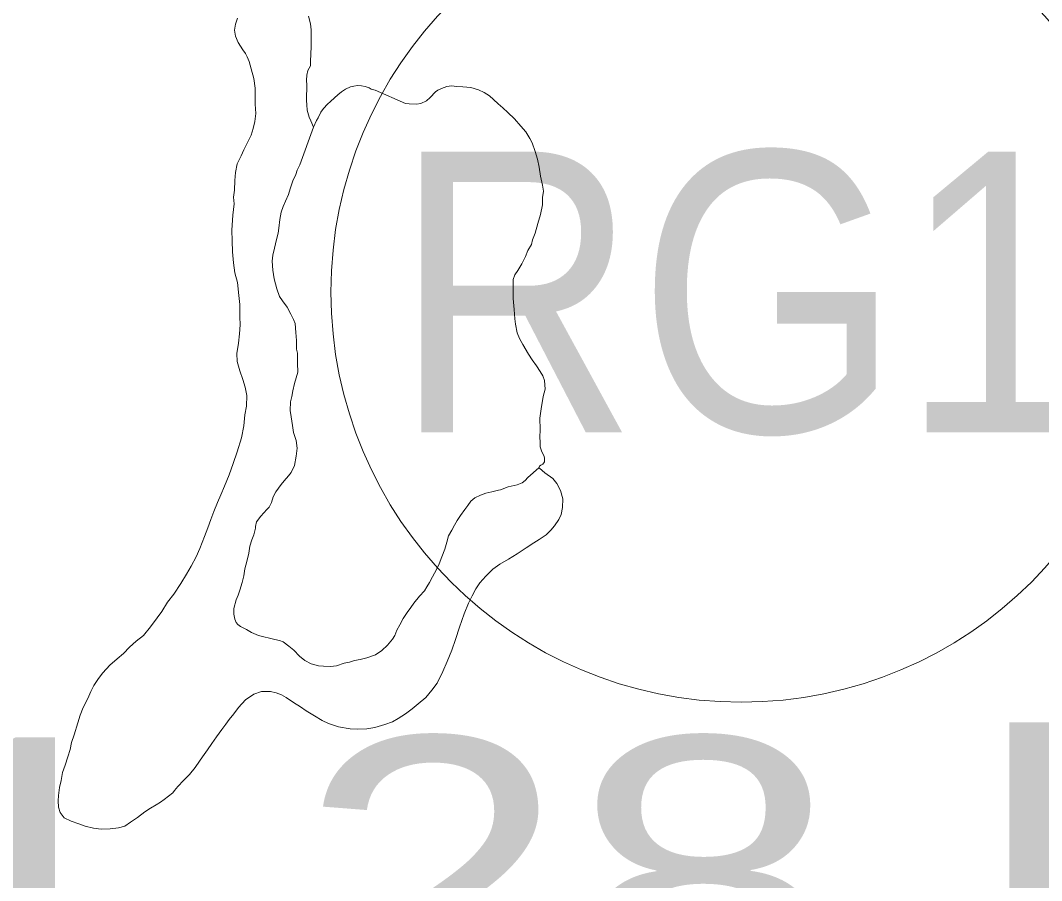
# Model space of a CAD drawing. Extents: x -1643653 to 4543381, y 1624270 to 13878484.
# Drawn here: x 671486 to 673303, y 8945484 to 8947015 of the extents above; entities that cross this region are included whole.
import ezdxf
from ezdxf.enums import TextEntityAlignment as Align

# ---------------------------------------------------------------- set-up
doc = ezdxf.new("R2010")
doc.units = 0
doc.header["$LTSCALE"] = 200
for name, color, linetype, lineweight in [('1', 7, 'Continuous', 13), ('29', 7, 'Continuous', 13), ('45', 7, 'Continuous', 13)]:
    doc.layers.add(name, color=color, linetype=linetype, lineweight=lineweight)
doc.layers.add('63', color=7, linetype='Continuous')

msp = doc.modelspace()

# ---------------------------------------------------------------- linework, layer by layer
at = {"layer": '1', "lineweight": 25}
msp.add_spline([(814781, 9009175.5), (814787.2, 9009173.4), (814796.9, 9009173.4), (814799.4, 9009172.4), (814805.1, 9009174.5), (814805.6, 9009176.5), (814811.7, 9009179.5), (814811.7, 9009179.5), (814801.5, 9009181), (814790.7, 9009181.5), (814784.1, 9009183.1), (814777.4, 9009185.1), (814778.4, 9009175.5)], degree=3, dxfattribs=at)
at = {"layer": '29'}
for points in [[(671872.6, 8947019.4), (671869, 8947008.8), (671867.3, 8946998.3), (671869.2, 8946987.2), (671873.7, 8946976.1), (671882.3, 8946963.2), (671886.5, 8946956.5), (671889.6, 8946950.6), (671893.3, 8946942.3), (671897.1, 8946929), (671901.7, 8946911.8), (671904, 8946894.9), (671904, 8946876), (671903.8, 8946866.4), (671905, 8946850), (671903.6, 8946835.3), (671900.6, 8946823), (671896.8, 8946811.1), (671890.5, 8946798.1), (671883.8, 8946785.3), (671878.8, 8946774.4), (671872.1, 8946759.9), (671868.9, 8946744.5), (671867.8, 8946730.7), (671867.2, 8946713.4), (671865.6, 8946701), (671866.5, 8946689), (671864.3, 8946668.9), (671862.6, 8946642.3), (671863, 8946623.3), (671863.8, 8946603.5), (671865.2, 8946583.9), (671867.5, 8946566.1), (671872.4, 8946548.8), (671875.1, 8946525.6), (671876.7, 8946510), (671876.9, 8946487.9), (671877, 8946473.5), (671875.9, 8946457.3), (671874.4, 8946440.9), (671871.4, 8946422.6), (671872, 8946408.4), (671876.7, 8946391.9), (671881.8, 8946376.4), (671886.4, 8946362.6), (671889.4, 8946348), (671888.5, 8946328.5), (671885.7, 8946313.6), (671883.8, 8946293.9), (671879.6, 8946272.4), (671871.7, 8946247.2), (671865, 8946226.9), (671857.9, 8946206.8), (671849.4, 8946186.6), (671842.7, 8946170.8), (671837.2, 8946157.5), (671830.5, 8946141.4), (671825.2, 8946127.1), (671819.5, 8946111.9), (671814, 8946096.9), (671805.6, 8946075.1), (671798.8, 8946060.4), (671790.2, 8946043.9), (671781.5, 8946029.7), (671771.8, 8946012.8), (671759.5, 8945994.2), (671748, 8945979.8), (671737.6, 8945963.3), (671729.7, 8945952.1), (671717.9, 8945936.2), (671705, 8945920.8), (671692.4, 8945910.2), (671680.6, 8945899.5), (671669.5, 8945888.3), (671658.2, 8945878.8), (671645.2, 8945867.7), (671632.7, 8945854.1), (671625.4, 8945843.8), (671616.8, 8945831.5), (671611.6, 8945821.1), (671606.4, 8945808.3), (671597.9, 8945792.4), (671592.4, 8945778.4), (671588.7, 8945765.3), (671582.1, 8945743.4), (671577.4, 8945730.1), (671574.6, 8945717.4)], [(671574.6, 8945717.4), (671577.4, 8945730.1), (671582.1, 8945743.4), (671588.7, 8945765.3), (671592.4, 8945778.4), (671597.9, 8945792.4), (671606.4, 8945808.3), (671611.6, 8945821.1), (671616.8, 8945831.5), (671625.4, 8945843.8), (671632.7, 8945854.1), (671645.2, 8945867.7), (671658.2, 8945878.8), (671669.5, 8945888.3), (671680.6, 8945899.5), (671692.4, 8945910.2), (671705, 8945920.8), (671717.9, 8945936.2), (671729.7, 8945952.1), (671737.6, 8945963.3), (671748, 8945979.8), (671759.5, 8945994.2), (671771.8, 8946012.8), (671781.5, 8946029.7), (671790.2, 8946043.9), (671798.8, 8946060.4), (671805.6, 8946075.1), (671814, 8946096.9), (671819.5, 8946111.9), (671825.2, 8946127.1), (671830.5, 8946141.4), (671837.2, 8946157.5), (671842.7, 8946170.8), (671849.4, 8946186.6), (671857.9, 8946206.8), (671865, 8946226.9), (671871.7, 8946247.2), (671879.6, 8946272.4), (671883.8, 8946293.9), (671885.7, 8946313.6), (671888.5, 8946328.5), (671889.4, 8946348), (671886.4, 8946362.6), (671881.8, 8946376.4), (671876.7, 8946391.9), (671872, 8946408.4), (671871.4, 8946422.6), (671874.4, 8946440.9), (671875.9, 8946457.3), (671877, 8946473.5), (671876.9, 8946487.9), (671876.7, 8946510), (671875.1, 8946525.6), (671872.4, 8946548.8), (671867.5, 8946566.1), (671865.2, 8946583.9), (671863.8, 8946603.5), (671863, 8946623.3), (671862.6, 8946642.3), (671864.3, 8946668.9), (671866.5, 8946689), (671865.6, 8946701), (671867.2, 8946713.4), (671867.8, 8946730.7), (671868.9, 8946744.5), (671872.1, 8946759.9), (671878.8, 8946774.4), (671883.8, 8946785.3), (671890.5, 8946798.1), (671896.8, 8946811.1), (671900.6, 8946823), (671903.6, 8946835.3), (671905, 8946850), (671903.8, 8946866.4), (671904, 8946876), (671904, 8946894.9), (671901.7, 8946911.8), (671897.1, 8946929), (671893.3, 8946942.3), (671889.6, 8946950.6), (671886.5, 8946956.5), (671882.3, 8946963.2), (671873.7, 8946976.1), (671869.2, 8946987.2), (671867.3, 8946998.3), (671869, 8947008.8), (671872.6, 8947019.4)], [(672007.6, 8946825.4), (672003.2, 8946836.6), (672000.3, 8946843.5), (671998.9, 8946847.4), (671996.5, 8946855.9), (671995.8, 8946865.2), (671995.3, 8946873.2), (671995.6, 8946882.8), (671995.7, 8946891.9), (671996.1, 8946900.2), (671995.6, 8946909.4), (671995.8, 8946918.3), (671997.9, 8946926.1), (672002.4, 8946934.9), (672002.4, 8946943.4), (672003.2, 8946954.9), (672003.8, 8946969.6), (672003.7, 8946980), (672003.9, 8946988.1), (672003.5, 8946998.8), (672002.4, 8947009.4), (671998.7, 8947023.3)], [(671998.7, 8947023.3), (672002.4, 8947009.4), (672003.5, 8946998.8), (672003.9, 8946988.1), (672003.7, 8946980), (672003.8, 8946969.6), (672003.2, 8946954.9), (672002.4, 8946943.4), (672002.4, 8946934.9), (671997.9, 8946926.1), (671995.8, 8946918.3), (671995.6, 8946909.4), (671996.1, 8946900.2), (671995.7, 8946891.9), (671995.6, 8946882.8), (671995.3, 8946873.2), (671995.8, 8946865.2), (671996.5, 8946855.9), (671998.9, 8946847.4), (672000.3, 8946843.5), (672003.2, 8946836.6), (672007.6, 8946825.4)], [(672117.2, 8946891.6), (672110.2, 8946893.3), (672107.1, 8946895.4), (672099.6, 8946897.9), (672093.2, 8946899), (672085.9, 8946899.7), (672079.4, 8946898.7), (672073.8, 8946897.3), (672064.6, 8946893.3), (672057.5, 8946888.1), (672051.3, 8946883), (672045, 8946877.9), (672037.8, 8946871.3), (672032.5, 8946866.4), (672025.7, 8946858.6), (672020.7, 8946852), (672015.9, 8946842.1), (672013.1, 8946837.1), (672007.6, 8946825.4)], [(672007.6, 8946825.4), (672013.1, 8946837.1), (672015.9, 8946842.1), (672020.7, 8946852), (672025.7, 8946858.6), (672032.5, 8946866.4), (672037.8, 8946871.3), (672045, 8946877.9), (672051.3, 8946883), (672057.5, 8946888.1), (672064.6, 8946893.3), (672073.8, 8946897.3), (672079.4, 8946898.7), (672085.9, 8946899.7), (672093.2, 8946899), (672099.6, 8946897.9), (672107.1, 8946895.4), (672110.2, 8946893.3), (672117.2, 8946891.6)], [(672409.9, 8946218.5), (672409, 8946218.9), (672409.8, 8946221.9), (672412.4, 8946223.9), (672416, 8946225.5), (672418.7, 8946229.4), (672418.7, 8946236.3), (672418, 8946239.2), (672416.6, 8946243.1), (672413.9, 8946247.2), (672411.2, 8946256.4), (672411.1, 8946265), (672410.5, 8946273), (672411, 8946287.5), (672410.8, 8946307.2), (672412.6, 8946324.2), (672416.6, 8946346.1), (672420, 8946359), (672418.7, 8946374.2), (672416, 8946382.7), (672411, 8946390.3), (672404.4, 8946400.6), (672396.8, 8946411.4), (672390.1, 8946421.3), (672380.1, 8946438.6), (672374.1, 8946449.5), (672370.4, 8946459.6), (672367.2, 8946474.6), (672366.1, 8946484.5), (672364.6, 8946500.8), (672362.8, 8946520.3), (672363.3, 8946540.6), (672362.8, 8946554.3), (672365.9, 8946562.8), (672371.4, 8946570), (672378.7, 8946582.1), (672385.2, 8946595.1), (672389.3, 8946605.9), (672395.5, 8946616.5), (672397.5, 8946624.7), (672402.1, 8946636.6), (672407, 8946653.7), (672411.7, 8946669.8), (672415.4, 8946687.2), (672415.5, 8946700), (672416.8, 8946711.8), (672415.1, 8946722.3), (672411.4, 8946738.1), (672409.3, 8946754.1), (672406.3, 8946768.3), (672402.1, 8946782.4), (672396.9, 8946797.4), (672392.6, 8946805.2), (672385.3, 8946817.1), (672376.8, 8946827.5), (672365.5, 8946840.4), (672353.6, 8946851.3), (672344.9, 8946859.9), (672336.4, 8946866.9), (672328.1, 8946874.5), (672321, 8946881), (672311.7, 8946887.3), (672301.2, 8946892.2), (672287.7, 8946895.9), (672273.6, 8946897.2), (672262.8, 8946898.1), (672253.3, 8946898.8), (672245.2, 8946898), (672235.7, 8946894.1), (672228.8, 8946891.1), (672225.1, 8946888.1), (672215.4, 8946878.2), (672208.7, 8946872.2), (672199, 8946867.8), (672190.9, 8946866.6), (672177.9, 8946866.7), (672171.5, 8946867.7), (672117.2, 8946891.6)], [(672117.2, 8946891.6), (672171.5, 8946867.7), (672177.9, 8946866.7), (672190.9, 8946866.6), (672199, 8946867.8), (672208.7, 8946872.2), (672215.4, 8946878.2), (672225.1, 8946888.1), (672228.8, 8946891.1), (672235.7, 8946894.1), (672245.2, 8946898), (672253.3, 8946898.8), (672262.8, 8946898.1), (672273.6, 8946897.2), (672287.7, 8946895.9), (672301.2, 8946892.2), (672311.7, 8946887.3), (672321, 8946881), (672328.1, 8946874.5), (672336.4, 8946866.9), (672344.9, 8946859.9), (672353.6, 8946851.3), (672365.5, 8946840.4), (672376.8, 8946827.5), (672385.3, 8946817.1), (672392.6, 8946805.2), (672396.9, 8946797.4), (672402.1, 8946782.4), (672406.3, 8946768.3), (672409.3, 8946754.1), (672411.4, 8946738.1), (672415.1, 8946722.3), (672416.8, 8946711.8), (672415.5, 8946700), (672415.4, 8946687.2), (672411.7, 8946669.8), (672407, 8946653.7), (672402.1, 8946636.6), (672397.5, 8946624.7), (672395.5, 8946616.5), (672389.3, 8946605.9), (672385.2, 8946595.1), (672378.7, 8946582.1), (672371.4, 8946570), (672365.9, 8946562.8), (672362.8, 8946554.3), (672363.3, 8946540.6), (672362.8, 8946520.3), (672364.6, 8946500.8), (672366.1, 8946484.5), (672367.2, 8946474.6), (672370.4, 8946459.6), (672374.1, 8946449.5), (672380.1, 8946438.6), (672390.1, 8946421.3), (672396.8, 8946411.4), (672404.4, 8946400.6), (672411, 8946390.3), (672416, 8946382.7), (672418.7, 8946374.2), (672420, 8946359), (672416.6, 8946346.1), (672412.6, 8946324.2), (672410.8, 8946307.2), (672411, 8946287.5), (672410.5, 8946273), (672411.1, 8946265), (672411.2, 8946256.4), (672413.9, 8946247.2), (672416.6, 8946243.1), (672418, 8946239.2), (672418.7, 8946236.3), (672418.7, 8946229.4), (672416, 8946225.5), (672412.4, 8946223.9), (672409.8, 8946221.9), (672409, 8946218.9), (672409.9, 8946218.5)], [(672007.6, 8946825.4), (671983.4, 8946758.6), (671978.7, 8946748.7), (671976.1, 8946741.2), (671971.1, 8946730), (671966.4, 8946715.4), (671963.3, 8946705.5), (671957.9, 8946694), (671954, 8946684.1), (671950.4, 8946673.9), (671947.7, 8946660.8), (671945.8, 8946645.7), (671944.6, 8946636.6), (671942.1, 8946625.5), (671938.2, 8946610.3), (671935.3, 8946597.3), (671934.4, 8946586.7), (671935.3, 8946570.8), (671937.6, 8946555.7), (671942.7, 8946537.4), (671947.5, 8946524.1), (671952.7, 8946516.2), (671960.7, 8946505.1), (671967.4, 8946492.6), (671972.3, 8946483.2), (671975.3, 8946475.7), (671976.3, 8946459.8), (671977.3, 8946445.5), (671977.8, 8946430.4), (671979.2, 8946422.9), (671979.1, 8946405.1), (671979.7, 8946389.5), (671976.9, 8946379), (671973.9, 8946369), (671971.1, 8946355.9), (671969, 8946345.7), (671967, 8946336.2), (671966.5, 8946321.3), (671968.1, 8946309.7), (671970.3, 8946294.1), (671972.2, 8946281.9), (671976.9, 8946267.9), (671978.9, 8946253.9), (671976.9, 8946240), (671973.9, 8946223.4), (671968.3, 8946210.6), (671963.5, 8946204.8), (671955.8, 8946196.1), (671950.1, 8946189.3), (671940.6, 8946176.1), (671936, 8946167.2), (671932.8, 8946157.4), (671928.8, 8946149.1), (671924.9, 8946144.7), (671913.9, 8946133.2), (671906.2, 8946122.7), (671904.3, 8946114.3), (671904.3, 8946111.4), (671901.3, 8946099.9), (671898.3, 8946091.1), (671894.7, 8946079.8), (671892.4, 8946066.9), (671889, 8946052.1), (671885.8, 8946039.1), (671883.5, 8946026.9), (671880.9, 8946014.9), (671876.8, 8946001.5), (671873.8, 8945992.1), (671870.1, 8945983.9), (671866.2, 8945968.3), (671865.9, 8945958.7), (671867.5, 8945949.7), (671870.1, 8945943.8), (671873.1, 8945940), (671877.9, 8945936.5), (671888.4, 8945931), (671897.3, 8945925.7), (671909.6, 8945920.8), (671919.6, 8945918.1), (671929.5, 8945915.8), (671938.7, 8945913.6), (671947.5, 8945911.6), (671953.6, 8945909.1), (671963.9, 8945901.5), (671972.6, 8945894.4), (671983, 8945883.9), (671992.3, 8945875.9), (672003.8, 8945869.9), (672016.6, 8945866.7), (672025.7, 8945865.7), (672038.1, 8945865.3), (672048.4, 8945866.4), (672062.3, 8945871), (672071.8, 8945873), (672080.8, 8945876.2), (672090.9, 8945877.7), (672102.5, 8945881), (672118.2, 8945886.3), (672129.6, 8945893.8), (672139.6, 8945903.1), (672148.4, 8945913.8)], [(671574.6, 8945717.4), (671570.4, 8945704.3), (671565.9, 8945689.9), (671561.2, 8945676.6), (671558.5, 8945662.6), (671555.7, 8945650), (671554, 8945635.7), (671553.5, 8945626.1), (671554.2, 8945614.9), (671556.9, 8945605.6), (671563.8, 8945596.2), (671576.5, 8945590.2), (671589.9, 8945585), (671601.4, 8945581.2), (671616.2, 8945577.6), (671630, 8945575.9), (671645.8, 8945576.1), (671660.8, 8945578.1), (671671.8, 8945581.3), (671682.4, 8945588.1), (671694.4, 8945596.8), (671707.4, 8945606.5), (671717.7, 8945613.1), (671727.9, 8945618.8), (671735.6, 8945623.9), (671742.3, 8945628.7), (671757.3, 8945640.4), (671760.3, 8945644.4), (671766.5, 8945651.8), (671776.7, 8945662.2), (671787, 8945673.1), (671797.3, 8945685.8), (671805.2, 8945696.8), (671810.2, 8945704.4), (671819, 8945717.2), (671826.8, 8945728.1), (671835.3, 8945740.1), (671844.5, 8945753.1), (671851.7, 8945762.4), (671857.9, 8945770.9), (671865.9, 8945781.2), (671874.5, 8945792.6), (671886.6, 8945805.8), (671901.7, 8945815.8), (671915.4, 8945820.9), (671931.1, 8945821.1), (671941.2, 8945818.4), (671951, 8945814.9), (671959.3, 8945809.9), (671972.4, 8945801.2), (671984.4, 8945793.3), (671994.8, 8945786.3), (672009.6, 8945777.3), (672023, 8945769.1), (672034.6, 8945763.8), (672052.5, 8945758.1), (672073.2, 8945754.2), (672086.6, 8945753.7), (672102.6, 8945754.1), (672116.8, 8945756.6), (672134.6, 8945762.1), (672148.5, 8945766.7), (672158.7, 8945772.5), (672171.4, 8945781.2), (672183.3, 8945789.8), (672194.3, 8945799), (672207.5, 8945809.9), (672218.1, 8945822.9), (672227.7, 8945835.9), (672237.7, 8945856.7), (672245.7, 8945874.2), (672253.7, 8945894.4), (672260.3, 8945913.2), (672267.6, 8945935.2), (672275.9, 8945958.8), (672283.6, 8945978.2), (672289.9, 8945991.4), (672296.4, 8946003.4), (672303.8, 8946014), (672314.7, 8946026.1), (672326.7, 8946038.3), (672339.3, 8946047.5), (672354.9, 8946056.5), (672370.3, 8946065.6), (672386.2, 8946076.4), (672400.1, 8946085.6), (672409.5, 8946091.2), (672421.8, 8946099.8), (672430.3, 8946108.2), (672436.7, 8946115.7), (672444.1, 8946127.3), (672448.6, 8946136.2), (672450.8, 8946148.4), (672451.2, 8946163.8), (672447, 8946178.4), (672441, 8946190.8), (672433.4, 8946199.8), (672419.4, 8946210.1), (672409.9, 8946218.5)], [(672409.9, 8946218.5), (672419.4, 8946210.1), (672433.4, 8946199.8), (672441, 8946190.8), (672447, 8946178.4), (672451.2, 8946163.8), (672450.8, 8946148.4), (672448.6, 8946136.2), (672444.1, 8946127.3), (672436.7, 8946115.7), (672430.3, 8946108.2), (672421.8, 8946099.8), (672409.5, 8946091.2), (672400.1, 8946085.6), (672386.2, 8946076.4), (672370.3, 8946065.6), (672354.9, 8946056.5), (672339.3, 8946047.5), (672326.7, 8946038.3), (672314.7, 8946026.1), (672303.8, 8946014), (672296.4, 8946003.4), (672289.9, 8945991.4), (672283.6, 8945978.2), (672275.9, 8945958.8), (672267.6, 8945935.2), (672260.3, 8945913.2), (672253.7, 8945894.4), (672245.7, 8945874.2), (672237.7, 8945856.7), (672227.7, 8945835.9), (672218.1, 8945822.9), (672207.5, 8945809.9), (672194.3, 8945799), (672183.3, 8945789.8), (672171.4, 8945781.2), (672158.7, 8945772.5), (672148.5, 8945766.7), (672134.6, 8945762.1), (672116.8, 8945756.6), (672102.6, 8945754.1), (672086.6, 8945753.7), (672073.2, 8945754.2), (672052.5, 8945758.1), (672034.6, 8945763.8), (672023, 8945769.1), (672009.6, 8945777.3), (671994.8, 8945786.3), (671984.4, 8945793.3), (671972.4, 8945801.2), (671959.3, 8945809.9), (671951, 8945814.9), (671941.2, 8945818.4), (671931.1, 8945821.1), (671915.4, 8945820.9), (671901.7, 8945815.8), (671886.6, 8945805.8), (671874.5, 8945792.6), (671865.9, 8945781.2), (671857.9, 8945770.9), (671851.7, 8945762.4), (671844.5, 8945753.1), (671835.3, 8945740.1), (671826.8, 8945728.1), (671819, 8945717.2), (671810.2, 8945704.4), (671805.2, 8945696.8), (671797.3, 8945685.8), (671787, 8945673.1), (671776.7, 8945662.2), (671766.5, 8945651.8), (671760.3, 8945644.4), (671757.3, 8945640.4), (671742.3, 8945628.7), (671735.6, 8945623.9), (671727.9, 8945618.8), (671717.7, 8945613.1), (671707.4, 8945606.5), (671694.4, 8945596.8), (671682.4, 8945588.1), (671671.8, 8945581.3), (671660.8, 8945578.1), (671645.8, 8945576.1), (671630, 8945575.9), (671616.2, 8945577.6), (671601.4, 8945581.2), (671589.9, 8945585), (671576.5, 8945590.2), (671563.8, 8945596.2), (671556.9, 8945605.6), (671554.2, 8945614.9), (671553.5, 8945626.1), (671554, 8945635.7), (671555.7, 8945650), (671558.5, 8945662.6), (671561.2, 8945676.6), (671565.9, 8945689.9), (671570.4, 8945704.3), (671574.6, 8945717.4)], [(672148.4, 8945913.8), (672152.4, 8945920.3), (672156.3, 8945930.2), (672161.1, 8945939.7), (672167.2, 8945950.5), (672174.7, 8945961.5), (672181, 8945970.6), (672186.3, 8945977.9), (672196.2, 8945990.5), (672205, 8945999.9), (672209.7, 8946007.1), (672214.2, 8946015.1), (672219.8, 8946025.2), (672226.8, 8946037.8), (672231.4, 8946047.8), (672236.4, 8946060.3), (672241.2, 8946073.9), (672245.2, 8946086.4), (672248.2, 8946097.7), (672253.8, 8946107.8), (672258.5, 8946117.1), (672263.5, 8946125.1), (672269.3, 8946134.2), (672276.8, 8946144.6), (672282.2, 8946152.1), (672287.8, 8946159.5), (672295.1, 8946165.4), (672304.8, 8946170.6), (672314.5, 8946173.8), (672324.8, 8946176.1), (672336.7, 8946179.2), (672340.4, 8946180), (672354, 8946185.2), (672369.9, 8946189), (672379, 8946192.4), (672384.2, 8946196.5), (672389.3, 8946201.6), (672409, 8946218.9), (672409, 8946218.9)]]:
    msp.add_lwpolyline(points, dxfattribs=at)
at = {"layer": '45'}
msp.add_circle((672768.9, 8946532), 730.2, dxfattribs=at)

# ---------------------------------------------------------------- texts
at = {"layer": '45', "width": 0.9}
msp.add_text('RG1', height=500, dxfattribs=at).set_placement((672768.9, 8946282), align=Align.CENTER)
at = {"layer": '63', "width": 1.3}
msp.add_text(' 2991.28 ha', height=500, dxfattribs=at).set_placement((669560.9, 8945239.3))

doc.saveas('drawing.dxf')
